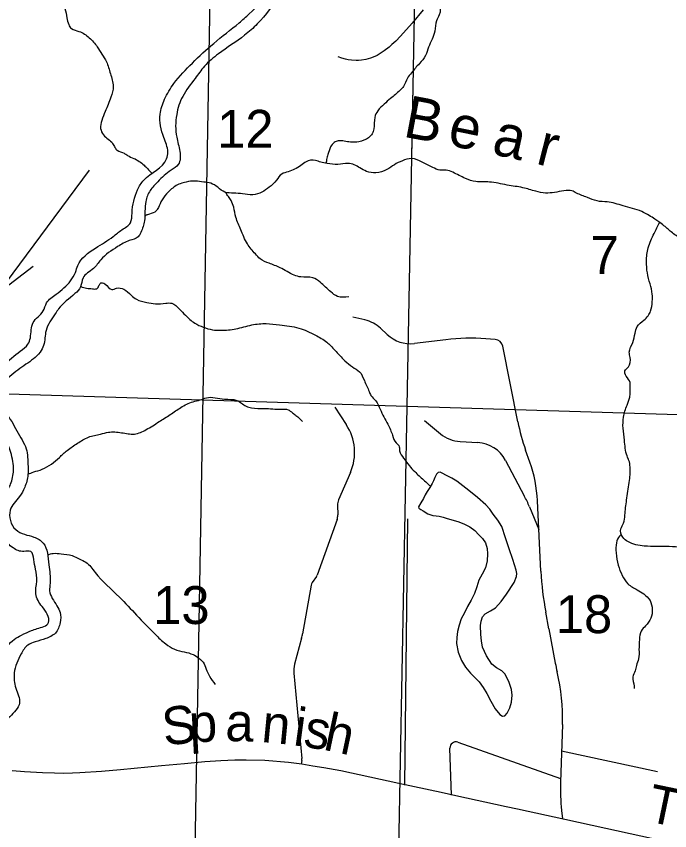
# Model space of a CAD drawing. Extents: x 1219626 to 1426462, y 456797 to 752399.
# Drawn here: x 1338132 to 1345886, y 642345 to 652012 of the extents above; entities that cross this region are included whole.
import ezdxf

# ---------------------------------------------------------------- set-up
doc = ezdxf.new("R2010")
doc.units = 0
for name, color, linetype in [('Lakes and Ponds', 7, 'Continuous'), ('Lakes and Ponds Text', 7, 'Continuous'), ('Local Roads Improved', 7, 'Continuous'), ('Local Roads Paved', 7, 'Continuous'), ('Masks', 7, 'Continuous'), ('Narrow River Creek and Branch and Slough', 7, 'Continuous'), ('Narrow River Creek and Branch and Slough Text', 7, 'Continuous'), ('Quad Borders', 7, 'Continuous'), ('Section Lines', 7, 'Continuous'), ('Section Numbers', 7, 'Continuous'), ('Uninventoried Roads and Features', 7, 'Continuous'), ('US Highways Related Text', 7, 'Continuous'), ('US Routes Highway Center Lines', 7, 'Continuous')]:
    doc.layers.add(name, color=color, linetype=linetype)

msp = doc.modelspace()

# ---------------------------------------------------------------- linework, layer by layer
at = {"layer": 'Lakes and Ponds'}
msp.add_lwpolyline([(1343080.9, 646497.3), (1343068.6, 646466), (1343038.5, 646419.1), (1343006.4, 646371.6), (1342984.9, 646330.7), (1342963.5, 646289.8), (1342932.3, 646238.5), (1342906, 646187.9), (1342908.4, 646174), (1342931.3, 646156.8), (1342959.2, 646141.5), (1343015.2, 646108.5), (1343074, 646086.1), (1343112.8, 646082.2), (1343151.3, 646078.1), (1343198.9, 646065.6), (1343246.3, 646052.4), (1343314.8, 646032), (1343382.9, 646010.8), (1343450.8, 645985.3), (1343515.6, 645951.4), (1343571.9, 645907.4), (1343622.5, 645856.4), (1343663.3, 645812.4), (1343697.8, 645761.3), (1343719.2, 645696.2), (1343723.5, 645630.6), (1343718.3, 645547.3), (1343697.8, 645464.3), (1343659, 645390.9), (1343620.6, 645319.7), (1343596.9, 645238.8), (1343569.1, 645159.3), (1343528.6, 645082.1), (1343487.9, 645004.9), (1343450, 644931.8), (1343412.6, 644858.3), (1343386.3, 644785.8), (1343369.1, 644709.8), (1343358.4, 644639.6), (1343357.2, 644569.2), (1343374.2, 644465.6), (1343414.6, 644365.3), (1343464.1, 644286), (1343521.5, 644214.8), (1343574.2, 644165.1), (1343624.5, 644113.8), (1343671.7, 644044.5), (1343715.6, 643973.2), (1343764.9, 643882.6), (1343814.6, 643791), (1343869.2, 643724.5), (1343901.3, 643704.9), (1343929.5, 643709.8), (1343957.8, 643742), (1343990, 643803.8), (1344008.7, 643870.2), (1344014.3, 643954.9), (1344006.8, 644019.7), (1343977.4, 644115.9), (1343927.5, 644206.8), (1343892.4, 644241.9), (1343829.7, 644278.8), (1343775, 644323.7), (1343711.3, 644419.7), (1343666.1, 644525.7), (1343652.1, 644600.9), (1343646.3, 644676.2), (1343641.9, 644780.2), (1343648, 644832.3), (1343666.1, 644884.1), (1343696.8, 644920.3), (1343759.8, 644953.6), (1343818.6, 644991), (1343886.6, 645066.3), (1343949.3, 645151.4), (1344040.2, 645292.5), (1344067.2, 645364.1), (1344070.3, 645400.2), (1344064.1, 645436.6), (1344023.3, 645563.3), (1343981, 645690), (1343937.5, 645823), (1343891.9, 645955.4), (1343846.4, 646032.9), (1343789.9, 646104.5), (1343749.3, 646161.4), (1343704.3, 646214.5), (1343605, 646301.3), (1343501.8, 646383.1), (1343431.1, 646439.2), (1343359.2, 646494), (1343299.2, 646529.9), (1343236.4, 646561.3), (1343185.5, 646591.1), (1343159.9, 646599.9), (1343136.7, 646595.7), (1343117.1, 646577.6), (1343096.7, 646539.2), (1343080.9, 646497.3)], dxfattribs=at)
for points in [[(1336842.9, 642646.4), (1336881.6, 642696.3), (1337024.1, 642805.4), (1337103.2, 643083.9), (1337204.8, 643301.4), (1337455.1, 643567.4), (1337504.5, 643621.8), (1337757.5, 643739.5), (1337960.8, 643807.4), (1337981.6, 643859.5), (1337937.8, 644023.3), (1337921.7, 644207.9), (1337969.1, 644433.8), (1338107.5, 644615.3), (1338193.5, 644667.8), (1338312.8, 644720.3), (1338379.6, 644744.2), (1338513.2, 644815.8), (1338499.5, 644914.5), (1338436.9, 645006.9), (1338363.1, 645155.4), (1338374.8, 645306.2), (1338360.5, 645449.5), (1338339, 645564.8), (1338303.2, 645659.6), (1338222.1, 645659.6), (1338093.2, 645702.6), (1337977.9, 645823.5), (1337878.4, 646049.3), (1337897.5, 646192.5), (1338002, 646345.3), (1338064.6, 646459.9), (1338098, 646622.3), (1338066.2, 646835.1), (1337997.8, 647012), (1337854.6, 647226.9), (1337773.4, 647341.5), (1337716.2, 647480), (1337801.4, 647710.3), (1337977.9, 647870.9), (1338179.1, 648038.8), (1338269.8, 648119.9), (1338298.5, 648196.4), (1338331, 648376.7), (1338451.2, 648514.5), (1338491.5, 648609.5), (1338603.8, 648713.9), (1338775.7, 648872.7), (1338833, 648973), (1338861.7, 649054.2), (1339072.5, 649261.6), (1339281.1, 649398.1), (1339385.4, 649478.4), (1339485.9, 649561.2), (1339505, 649675.8), (1339571.9, 649952.8), (1339643.5, 650067.4), (1339915.5, 650320.5), (1339929.8, 650401.7), (1339882.1, 650573.6), (1339839.1, 650850.6), (1339891.6, 651027.3), (1340001.4, 651213.5), (1340221, 651457.1), (1340473.9, 651691.1), (1340776.5, 651935.5), (1340895.9, 652040.6), (1341158.4, 652331.9), (1341253.8, 652508.6), (1341311.1, 652704.4), (1341382.7, 652938.4), (1341411.3, 653048.2), (1341439.8, 653179.8), (1341635.7, 653415.9), (1341792.8, 653785.4), (1341816.9, 653978.1), (1341776.8, 654186.8), (1341784.8, 654395.6), (1341873.1, 654604.3), (1341993.5, 654781), (1342162, 654845.2), (1342346.5, 654821.1), (1342502.9, 654811.8), (1342598.3, 654873.9), (1342731.7, 655005.8), (1342739.8, 655134.3), (1342832.2, 655313.3), (1343052.7, 655415.3), (1343266.5, 655375.4), (1343433.6, 655370.6), (1343486.9, 655453.3)], [(1343146.2, 655199.7), (1343056.5, 655208.2), (1342984.9, 655160.5), (1342934.8, 655033.8), (1342894.6, 654921.4), (1342865.6, 654864.4), (1342803.6, 654826.2), (1342722.4, 654754.5), (1342574.5, 654616.1), (1342474.2, 654573.1), (1342426.5, 654573.1), (1342278.6, 654620.8), (1342130.6, 654639.9), (1342028, 654536), (1341954, 654353.4), (1341963.8, 654198.8), (1341984.1, 653950.8), (1341984.1, 653850.5), (1341863.3, 653536.8), (1341790.4, 653371), (1341688.2, 653244), (1341592.7, 653124.6), (1341554.5, 652947.9), (1341440, 652651.8), (1341416.1, 652475.1), (1341272.9, 652265), (1340991.3, 651921.2), (1340841.4, 651786.6), (1340531.2, 651566.9), (1340364.2, 651418.9), (1340254.4, 651275.6), (1340106.4, 651060.7), (1340034.8, 650845.8), (1340034.8, 650578.4), (1340073, 650406.5), (1340053.9, 650253.6), (1339968, 650186.8), (1339810.5, 650048.3), (1339719.8, 649943.2), (1339667.3, 649814.3), (1339653, 649585.1), (1339610, 649446.6), (1339577.6, 649393.2), (1339472.6, 649350.2), (1339334.2, 649278.6), (1339133.7, 649121), (1339047.6, 649018.6), (1338923.7, 648906.1), (1338895.1, 648801.1), (1338828.2, 648719.9), (1338632.6, 648538.4), (1338594.4, 648481.1), (1338484.6, 648282.3), (1338456, 648105.6), (1338413, 648024.4), (1338246, 647881.2), (1338055, 647737.9), (1337897.5, 647499.1), (1337978.7, 647341.5), (1338060.6, 647228.1), (1338183.9, 647009.1), (1338241.2, 646904.1), (1338269.8, 646698.7), (1338269.8, 646569.8), (1338231.6, 646421.7), (1338169.6, 646311.9), (1338059.8, 646149.5), (1338124.8, 645919.4), (1338229.1, 645863.2), (1338341.4, 645831.5), (1338451.2, 645759.9), (1338518, 645502), (1338534, 645285.1), (1338527.6, 645191.6), (1338613.5, 645016.4), (1338651.6, 644935.2), (1338651.6, 644815.8), (1338595, 644690.3), (1338482.7, 644626.1), (1338354.3, 644585.9), (1338269.8, 644548.4), (1338188.7, 644443.3), (1338107.5, 644218.9), (1338126.6, 644037.4), (1338169.6, 643860.7), (1338055, 643698.4), (1337940.5, 643593.3), (1337883.2, 643564.7), (1337716.2, 643564.7), (1337673.2, 643516.9), (1337528.1, 643395.3)]]:
    msp.add_spline(points, degree=3, dxfattribs=at)
at = {"layer": 'Lakes and Ponds Text'}
for q in [(1339000.6, 650185.9), (1338331.8, 649048.2)]:
    msp.add_line((1337919.7, 648731.9), q, dxfattribs=at)
at = {"layer": 'Local Roads Improved'}
for p, q in [((1342268.4, 648408.7), (1342126.9, 648440.8)), ((1342532.7, 648235.4), (1342455.4, 648308.7)), ((1343814.3, 648175.1), (1343704.4, 648183.6)), ((1343230.4, 648173.6), (1342855.9, 648128.4)), ((1344082.8, 647199.3), (1343904.6, 648094.9)), ((1342977, 647215), (1343165.4, 647057.7)), ((1343398.9, 646965.4), (1343606.8, 646953.5)), ((1344226.2, 646720.7), (1344175.4, 646863.6)), ((1343937.4, 646741.3), (1344159.4, 646322)), ((1344357.7, 645425.1), (1344316.8, 646262.8)), ((1344222.5, 646188.3), (1344333.4, 645921.6)), ((1344452, 644740.1), (1344414.9, 644938.6)), ((1343371.2, 643395.1), (1344591.4, 642964)), ((1343297.6, 642766), (1343278, 643326.6))]:
    msp.add_line(p, q, dxfattribs=at)
for centre, radius, start, end in [((1342180.1, 648018.6), 400, 46.50045, 77.23889), ((1342808, 648525.6), 400, 226.50045, 276.87795), ((1343517.8, 645790.9), 2400, 85.54055, 96.87795), ((1343806.5, 648075.4), 100, 11.25597, 85.54055), ((1346436.7, 647667.7), 2400, 191.25597, 199.57486), ((1343421.7, 647364.8), 400, 230.14335, 266.72222), ((1343583.9, 646554.2), 400, 27.89527, 86.72222), ((1342718.7, 646184.7), 1600, 2.79866, 19.57486), ((1342745.3, 645573.5), 1600, 22.59732, 27.89527), ((1347953.4, 645600.8), 3600, 182.79866, 190.60076), ((1343347.9, 643329), 70, 70.54281, 182.00632)]:
    msp.add_arc(centre, radius, start, end, dxfattribs=at)
at = {"layer": 'Local Roads Paved'}
for p, q in [((1342775, 646045.4), (1342740, 642885)), ((1344452, 644740.1), (1344527.8, 644334.9)), ((1344611.8, 643607), (1344590.1, 642923)), ((1344601.9, 643293.2), (1345742.2, 643047.6)), ((1344603.1, 642586.2), (1344614.2, 642484.8))]:
    msp.add_line(p, q, dxfattribs=at)
for centre, start, end in [((1346886.9, 644776.4), 190.60076, 193.16577), ((1342213.1, 643683.1), 358.18227, 13.16577), ((1346988.9, 642846.9), 178.18227, 186.2369)]:
    msp.add_arc(centre, 2400, start, end, dxfattribs=at)
at = {"layer": 'Masks'}
msp.add_line((1342839.2, 651183), (1342823.4, 650348.7), dxfattribs=at)
at = {"layer": 'Narrow River Creek and Branch and Slough'}
for points in [[(1333564.3, 655967.4), (1333611.8, 655852.1), (1333598.2, 655730), (1333550.7, 655573.9), (1333605, 655411.1), (1333611.8, 655275.4), (1333550.7, 655092.2), (1333550.7, 654875.1), (1333537.2, 654658), (1333543.9, 654468), (1333584.6, 654291.6), (1333632.1, 654101.6), (1333686.3, 653959.1), (1333774.5, 653809.9), (1333828.7, 653674.2), (1333883, 653545.2), (1333937.2, 653450.3), (1334059.3, 653355.3), (1334154.2, 653328.1), (1334296.6, 653321.3), (1334493.3, 653362.1), (1334608.6, 653389.2), (1334812, 653348.5), (1334968, 653287.4), (1335029, 653246.7), (1335096.8, 653083.9), (1335117.2, 652988.9), (1335144.3, 652893.9), (1335198.5, 652846.4), (1335246, 652812.5), (1335320.6, 652819.3), (1335374.8, 652873.5), (1335483.3, 652941.4), (1335571.5, 652968.5), (1335720.7, 652982.1), (1335808.8, 652995.7), (1335897, 652961.8), (1336005.5, 652900.7), (1336161.4, 652860), (1336317.4, 652846.4), (1336493.7, 652832.8), (1336609, 652737.9), (1336744.6, 652561.4), (1336859.9, 652419), (1336968.4, 652330.8), (1337070.1, 652235.8), (1337171.8, 652195.1), (1337266.8, 652174.7), (1337368.5, 652147.6), (1337443.1, 652181.5), (1337558.4, 652242.6), (1337687.2, 652296.8), (1337755, 652337.5), (1337795.7, 652398.6), (1337856.7, 652466.5), (1337917.8, 652514), (1338019.5, 652514), (1338107.6, 652500.4), (1338210.7, 652470.2), (1338312.4, 652395.6), (1338441.3, 652293.8), (1338570.1, 652239.5), (1338637.9, 652198.8), (1338705.7, 652103.8), (1338732.9, 651995.3), (1338753.2, 651913.9), (1338787.1, 651866.4), (1338875.3, 651832.4), (1338997.3, 651757.8), (1339092.3, 651649.2), (1339146.5, 651561), (1339200.7, 651472.8), (1339248.2, 651330.4), (1339282.1, 651181.1), (1339255, 651052.2), (1339187.2, 650882.6), (1339146.5, 650774), (1339132.9, 650679), (1339166.8, 650604.4), (1339275.3, 650502.6), (1339302.5, 650455.1), (1339329.6, 650421.2), (1339411, 650387.3), (1339451.7, 650360.1), (1339526.2, 650326.2), (1339648.3, 650244.8), (1339689, 650204.1), (1339734.2, 650152.8)], [(1345115.3, 652688.7), (1345047.2, 652667.7), (1344973.8, 652636.3), (1344921.4, 652604.8), (1344848.1, 652594.3), (1344769.5, 652578.6), (1344669.9, 652536.7), (1344591.4, 652489.5), (1344518, 652431.8), (1344449.9, 652368.9), (1344360.8, 652337.5), (1344229.9, 652342.7), (1344146, 652353.2), (1344088.4, 652358.4), (1344036, 652384.6), (1343983.6, 652426.6), (1343936.5, 652458), (1343831.7, 652494.7), (1343711.2, 652520.9), (1343637.8, 652500), (1343559.2, 652479), (1343449.2, 652468.5), (1343323.5, 652452.8), (1343244.9, 652400.4), (1343166.3, 652300.8), (1343161.1, 652169.7), (1343150.6, 652028.2), (1343119.1, 651960), (1343098.2, 651834.2), (1343024.8, 651645.5), (1342988.2, 651545.9), (1342914.8, 651451.6), (1342820.5, 651341.5), (1342773.4, 651278.6), (1342726.2, 651179), (1342684.3, 651131.8), (1342574.3, 651037.4), (1342495.7, 650969.3), (1342422.3, 650890.6), (1342385.6, 650812), (1342375.2, 650675.7), (1342354.2, 650618.1), (1342312.3, 650570.9), (1342197, 650523.7), (1342097.5, 650518.5), (1342024.1, 650528.9), (1341950.8, 650534.2), (1341903.6, 650513.2), (1341861.7, 650460.8), (1341830.3, 650371.7), (1341814.6, 650314), (1341808.6, 650267.7)], [(1346533, 649269.5), (1346491.1, 649332.4), (1346386.3, 649395.3), (1346271, 649411), (1346176.7, 649411), (1346150.5, 649400.6), (1346134.8, 649363.9), (1346035.3, 649369.1), (1345904.3, 649453), (1345804.8, 649536.8), (1345710.5, 649605), (1345642.3, 649646.9), (1345553.3, 649694.1), (1345333.2, 649762.3), (1345144.6, 649809.4), (1345024.1, 649819.9), (1344908.9, 649861.9), (1344777.9, 649914.3), (1344725.5, 649940.5), (1344631.2, 649940.5), (1344411.1, 649914.3), (1344295.9, 649935.2), (1344143.9, 649977.2), (1343955.3, 650008.6), (1343745.8, 650045.3), (1343583.3, 650050.6), (1343462.8, 650087.3), (1343310.9, 650160.7), (1343231.8, 650186.9), (1343158.4, 650186.9), (1343074.6, 650218.3), (1342948.9, 650281.2), (1342823.1, 650323.2), (1342713.1, 650297), (1342618.8, 650249.8), (1342529.7, 650192.1), (1342398.7, 650155.4), (1342288.7, 650171.1), (1342210.1, 650213.1), (1342142, 650249.8), (1342068.7, 650265.5), (1341948.2, 650255), (1341822.4, 650265.5), (1341743.8, 650281.2), (1341681, 650302.2), (1341570.9, 650286.5), (1341508.1, 650239.3), (1341434.7, 650197.4), (1341356.1, 650165.9), (1341282.8, 650139.7), (1341219.9, 650066.3), (1341130.9, 649982.4), (1341047, 649924.8), (1340937, 649893.3), (1340816.5, 649903.8), (1340711.7, 649914.3), (1340606.9, 649924.8), (1340523.1, 649982.4), (1340439.3, 650029.6), (1340355.5, 650045.3), (1340255.9, 650055.8), (1340145.9, 650045.3), (1340014.9, 649992.9), (1339915.4, 649903.8), (1339847.3, 649809.4), (1339805.3, 649720.3), (1339773.9, 649688.9), (1339690.1, 649657.4), (1339659.4, 649641.7)], [(1342079.2, 648682.4), (1341942.9, 648687.6), (1341864.3, 648740.1), (1341738.6, 648855.4), (1341649.5, 648907.8), (1341508.1, 648918.3), (1341429.5, 648939.3), (1341261.8, 649028.4), (1341130.9, 649080.8), (1341026.1, 649133.2), (1340968.4, 649190.9), (1340874.1, 649311.4), (1340795.5, 649479.2), (1340737.9, 649626), (1340711.7, 649746.5), (1340680.3, 649825.2), (1340648.8, 649872.3), (1340612.1, 649924.2)], [(1346548.2, 642515.6), (1346605.8, 642693.8), (1346663.5, 642866.8), (1346710.6, 642982.2), (1346757.8, 643102.7), (1346804.9, 643233.8), (1346825.9, 643343.9), (1346825.9, 643448.7), (1346794.4, 643595.5), (1346726.3, 643726.5), (1346710.6, 643826.1), (1346763, 644025.3), (1346773.5, 644088.2), (1346757.8, 644161.6), (1346778.7, 644229.8), (1346799.7, 644303.2), (1346742.1, 644465.7), (1346694.9, 644591.5), (1346679.2, 644696.3), (1346653, 645021.3), (1346653, 645152.4), (1346611.1, 645278.2), (1346532.5, 645414.5), (1346432.9, 645530.1), (1346349.1, 645603.4), (1346197.2, 645676.8), (1346029.5, 645708.3), (1345730.9, 645718.8), (1345584.2, 645724), (1345390.3, 645776.4), (1345327.5, 645828.9), (1345306.5, 645928.4), (1345337.9, 645996.6), (1345353.7, 646091), (1345374.6, 646269.2), (1345406.1, 646478.9), (1345416.5, 646662.3), (1345400.8, 646741), (1345379.9, 646793.4), (1345348.4, 646982.1), (1345332.7, 647123.6), (1345337.9, 647254.7), (1345379.9, 647396.2), (1345411.3, 647490.6), (1345416.5, 647548.3), (1345416.5, 647616.4), (1345416.5, 647663.6), (1345369.4, 647742.2), (1345353.7, 647805.1), (1345395.6, 647852.3), (1345416.5, 647962.4), (1345406.1, 648025.3), (1345448, 648140.6), (1345474.2, 648250.7), (1345500.4, 648329.3), (1345578.9, 648406.1), (1345631.3, 648458.5), (1345657.5, 648510.9), (1345678.5, 648626.3), (1345678.5, 648715.4), (1345652.3, 648835.9), (1345620.9, 648967), (1345610.4, 649103.3), (1345631.3, 649265.8), (1345699.5, 649433.5), (1345766.8, 649565.4)], [(1338896.9, 648803.8), (1338966.4, 648784), (1339034.5, 648778.8), (1339086.9, 648778.8), (1339113.1, 648815.5), (1339134.1, 648846.9), (1339181.2, 648836.4), (1339265.1, 648768.3), (1339322.7, 648784), (1339406.5, 648773.5), (1339495.6, 648700.1), (1339558.5, 648653), (1339679, 648616.3), (1339783.8, 648600.5), (1339904.3, 648605.8), (1339977.6, 648605.8), (1340066.7, 648537.6), (1340140, 648464.2), (1340250, 648369.9), (1340349.6, 648322.7), (1340459.6, 648291.3), (1340559.2, 648286), (1340737.3, 648301.7), (1340925.9, 648348.9), (1341098.8, 648364.6), (1341256, 648348.9), (1341486.5, 648312.2), (1341680.4, 648228.3), (1341816.6, 648144.5), (1341910.9, 648050.1), (1342031.4, 647924.3), (1342120.4, 647850.9), (1342204.3, 647793.3), (1342261.9, 647688.4), (1342319.5, 647557.4), (1342340.5, 647510.2), (1342398.1, 647447.3), (1342450.5, 647347.7), (1342539.6, 647169.4), (1342597.2, 647038.4), (1342639.1, 646949.3), (1342670.6, 646917.8), (1342681, 646854.9), (1342728.2, 646765.8), (1342796.3, 646676.7), (1342859.2, 646608.5), (1342964, 646508.9), (1343016.4, 646461.8), (1343048.7, 646435)], [(1338270.4, 646577.1), (1338338.8, 646603.3), (1338438.3, 646634.8), (1338548.4, 646697.7), (1338642.7, 646776.3), (1338737, 646860.2), (1338857.5, 646944), (1338988.4, 647017.4), (1339129.9, 647054.1), (1339224.2, 647075.1), (1339381.4, 647069.8), (1339533.3, 647054.1), (1339674.8, 647106.5), (1339826.7, 647200.9), (1339957.7, 647284.8), (1340083.4, 647368.6), (1340230.1, 647436.8), (1340314, 647457.8), (1340387.3, 647484), (1340602.1, 647468.2), (1340748.8, 647452.5), (1340858.8, 647384.4), (1340921.7, 647363.4), (1341073.7, 647358.2), (1341278, 647347.7), (1341356.6, 647342.4), (1341409, 647305.7), (1341450.9, 647274.3), (1341529.5, 647200.9)], [(1345310.4, 645862.7), (1345290.8, 645842.2), (1345254.1, 645763.6), (1345248.9, 645643), (1345275.1, 645496.2), (1345322.2, 645375.7), (1345390.3, 645276.1), (1345500.4, 645202.7), (1345578.9, 645155.5), (1345652.3, 645076.9), (1345678.5, 644972), (1345662.8, 644867.2), (1345599.9, 644778.1), (1345547.5, 644715.2), (1345526.6, 644615.6), (1345521.3, 644495), (1345516.1, 644384.9), (1345489.9, 644306.3), (1345474.2, 644243.4), (1345448, 644170), (1345463.7, 644059.9), (1345463.7, 644033.7)], [(1338503.3, 645620.4), (1338569.3, 645636.7), (1338663.6, 645631.5), (1338794.6, 645610.5), (1338883.7, 645568.6), (1338957, 645531.9), (1339067, 645411.3), (1339355.2, 645117.8), (1339559.5, 644902.9), (1339779.6, 644677.4), (1339905.3, 644562.1), (1340010.1, 644499.2), (1340125.4, 644467.8), (1340230.1, 644436.3), (1340298.2, 644394.4), (1340361.1, 644326.2), (1340392.6, 644242.3), (1340424, 644179.4), (1340492.1, 644079.8)]]:
    msp.add_spline(points, degree=3, dxfattribs=at)
at = {"layer": 'Quad Borders'}
msp.add_line((1340252.6, 642021.5), (1341050.2, 687480.3), dxfattribs=at)
at = {"layer": 'Section Lines'}
for p, q in [((1342866.8, 652647.1), (1342767.5, 647381.8)), ((1342767.5, 647381.8), (1337468.6, 647544.9)), ((1342767.5, 647381.8), (1342665.8, 642109)), ((1348121.5, 647212.4), (1342767.5, 647381.8))]:
    msp.add_line(p, q, dxfattribs=at)
at = {"layer": 'Uninventoried Roads and Features'}
for p, q in [((1341910.1, 647373.5), (1342047.2, 647165.3)), ((1342096.6, 646596.8), (1341956.2, 646272.7)), ((1341943.9, 646209), (1341947.1, 646093)), ((1341938.3, 646038.1), (1341701.2, 645379.8)), ((1341692.4, 645362.7), (1341642.5, 645290.2)), ((1341630.4, 645260.5), (1341530, 644684.1)), ((1341518, 644630), (1341434.2, 644321.1)), ((1341425.1, 644215), (1341518.8, 643200.6)), ((1341518.2, 643177.2), (1341512.1, 643134.3))]:
    msp.add_line(p, q, dxfattribs=at)
msp.add_lwpolyline([(1342961.1, 652088.1), (1342827.7, 651931.5), (1342691.8, 651776.3), (1342635.1, 651716.8), (1342590.1, 651675.5), (1342554.8, 651646), (1342498.7, 651603.5), (1342438.3, 651562.5), (1342413.2, 651547.4), (1342368.2, 651525.9), (1342333.7, 651513.3), (1342281.3, 651499.6), (1342228.4, 651491.2), (1342194.1, 651488.3), (1342163.8, 651487.5), (1342110.2, 651490.1), (1342069.9, 651495.5), (1342039.8, 651501.6), (1341995.1, 651514.1), (1341951.2, 651530.8)], dxfattribs=at)
for centre, radius, start, end in [((1341546.1, 646835.4), 600, 336.57518, 33.36205), ((1342093.9, 646213.1), 150, 156.57518, 181.56417), ((1341797.1, 646088.9), 150, 340.19363, 1.56417), ((1341630.6, 645405.2), 75, 325.43457, 340.19363), ((1341704.2, 645247.7), 75, 145.43457, 170.12224), ((1340938.9, 644787), 600, 344.83586, 350.12225), ((1341723.8, 644242.6), 300, 164.83586, 185.28142), ((1341419.3, 643191.4), 100, 351.79755, 5.28142)]:
    msp.add_arc(centre, radius, start, end, dxfattribs=at)
at = {"layer": 'US Routes Highway Center Lines'}
msp.add_lwpolyline([(1338083, 643061.8), (1338228.6, 643048.3), (1338442, 643035.6), (1338583.7, 643030.8), (1338690.4, 643029.8), (1338799.1, 643032.7), (1338887.4, 643034.7), (1339141.6, 643050.2), (1339368.6, 643072.5), (1339855.7, 643121), (1340129.3, 643143.3), (1340368.9, 643165.7), (1340557.2, 643178.3), (1340723.1, 643185.1), (1340859.9, 643185.1), (1341082.1, 643182.2), (1341360.5, 643157.9), (1341520.6, 643137.5), (1341652.6, 643116.2), (1341780.6, 643096.8), (1341982.5, 643058.9), (1342669.4, 642908.5), (1343172.9, 642801.8), (1343346.6, 642764), (1343945.3, 642633), (1344079.2, 642603.9), (1344640, 642482.6), (1345128, 642376.8), (1345956.6, 642193.5)], dxfattribs=at)

# ---------------------------------------------------------------- texts
at = {"layer": 'Narrow River Creek and Branch and Slough Text'}
for s, rotation, p in [('B', 349.3196, (1342709.2, 650585.5)), ('e', 348.58494, (1343235.3, 650486.4)), ('a', 347.48645, (1343760.3, 650380.9)), ('r', 345.72264, (1344283.2, 650265.7))]:
    msp.add_text(s, height=500, rotation=rotation, dxfattribs=at).set_placement(p)
at = {"layer": 'Section Numbers'}
for s, rotation, p in [('12', 0.00016, (1340515, 650451.4)), ('7', 0.00016, (1344946.3, 648954.5)), ('13', 359.99988, (1339756, 644798.7)), ('18', 0.00017, (1344534, 644690.3))]:
    msp.add_text(s, height=450, rotation=rotation, dxfattribs=at).set_placement(p)
at = {"layer": 'US Highways Related Text'}
for s, rotation, p in [('S', 6.85384, (1339888.9, 643352.5)), ('i', 352.29338, (1341407.8, 643360.8)), ('p', 2.9993, (1340191.4, 643390.3)), ('a', 358.46507, (1340609.1, 643411.5)), ('n', 354.54433, (1341030.7, 643399.4)), ('h', 348.03274, (1341762, 643309.2)), ('s', 350.83698, (1341527.3, 643345.2)), ('T', 348.20175, (1345597.9, 642461.6))]:
    msp.add_text(s, height=450, rotation=rotation, dxfattribs=at).set_placement(p)

doc.saveas('drawing.dxf')
